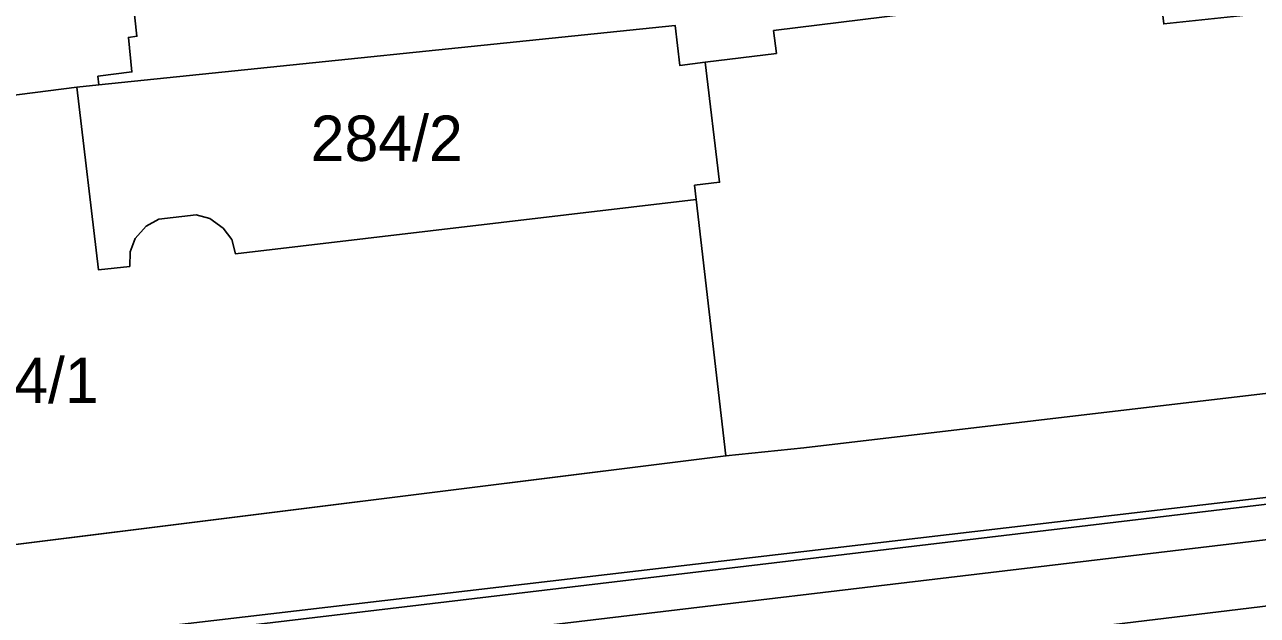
# Model space of a CAD drawing. Extents: x -263423 to -261326, y -1240067 to -1237864.
# Drawn here: x -263234.3 to -263180.1, y -1239094.9 to -1239068.9 of the extents above; entities that cross this region are included whole.
import ezdxf

# ---------------------------------------------------------------- set-up
doc = ezdxf.new("R2010")
doc.units = 0
for name, color, linetype in [('body_kn', 7, 'Continuous'), ('kladpar_druhypozemkov', 7, 'Continuous'), ('kladpar_hranice', 7, 'Continuous'), ('kladpar_parcelnecisla', 7, 'Continuous'), ('kladpar_plochy', 7, 'Continuous'), ('tarchy_linie', 7, 'Continuous'), ('zappar_hrandruhpozemk', 7, 'Continuous')]:
    doc.layers.add(name, color=color, linetype=linetype)

msp = doc.modelspace()

# ---------------------------------------------------------------- linework, layer by layer
at = {"layer": 'body_kn'}
for p, q in [((-263205.7, -1239068.95), (-263205.7, -1239068.95)), ((-263229.76, -1239069.48), (-263229.76, -1239069.48)), ((-263229.38, -1239069.43), (-263229.38, -1239069.43)), ((-263229.38, -1239069.43), (-263229.38, -1239069.43)), ((-263201.36, -1239069.18), (-263201.36, -1239069.18)), ((-263205.49, -1239070.71), (-263205.49, -1239070.71)), ((-263204.37, -1239070.57), (-263204.37, -1239070.57)), ((-263201.24, -1239070.18), (-263201.24, -1239070.18)), ((-263231.1, -1239071.19), (-263231.1, -1239071.19)), ((-263229.6, -1239071), (-263229.6, -1239071)), ((-263232.03, -1239071.67), (-263232.03, -1239071.67)), ((-263231.06, -1239071.57), (-263231.06, -1239071.57)), ((-263204.84, -1239075.99), (-263204.84, -1239075.99)), ((-263203.74, -1239075.86), (-263203.74, -1239075.86)), ((-263204.77, -1239076.61), (-263204.77, -1239076.61)), ((-263228.42, -1239077.48), (-263228.42, -1239077.48)), ((-263226.78, -1239077.29), (-263226.78, -1239077.29)), ((-263226.18, -1239077.46), (-263226.18, -1239077.46)), ((-263228.97, -1239077.79), (-263228.97, -1239077.79)), ((-263225.58, -1239077.88), (-263225.58, -1239077.88)), ((-263229.46, -1239078.34), (-263229.46, -1239078.34)), ((-263225.21, -1239078.38), (-263225.21, -1239078.38)), ((-263229.68, -1239078.92), (-263229.68, -1239078.92)), ((-263225.04, -1239079.01), (-263225.04, -1239079.01)), ((-263231.07, -1239079.72), (-263231.07, -1239079.72)), ((-263231.07, -1239079.72), (-263231.07, -1239079.72)), ((-263229.7, -1239079.56), (-263229.7, -1239079.56)), ((-263203.46, -1239087.91), (-263203.46, -1239087.91)), ((-263200.03, -1239087.55), (-263200.03, -1239087.55))]:
    msp.add_line(p, q, dxfattribs=at)
at = {"layer": 'kladpar_druhypozemkov'}
for p, q in [((-263217.54, -1239073.41), (-263217.54, -1239073.41)), ((-263233.89, -1239083.67), (-263233.89, -1239083.67))]:
    msp.add_line(p, q, dxfattribs=at)
at = {"layer": 'kladpar_hranice'}
for points in [[(-263243.97, -1239073.2), (-263244.62, -1239065.88), (-263244.87, -1239065.88), (-263246.07, -1239054.49), (-263231.44, -1239052.59), (-263230.91, -1239057.59), (-263230.68, -1239057.57), (-263229.38, -1239069.43), (-263229.76, -1239069.48), (-263229.6, -1239071), (-263231.1, -1239071.19), (-263231.06, -1239071.57), (-263232.03, -1239071.67), (-263243.97, -1239073.2)], [(-263229.38, -1239069.43), (-263230.68, -1239057.57)], [(-263179.84, -1239085.17), (-263200.03, -1239087.55), (-263203.46, -1239087.91), (-263204.77, -1239076.61), (-263204.84, -1239075.99), (-263203.74, -1239075.86), (-263204.37, -1239070.57), (-263201.24, -1239070.18), (-263201.36, -1239069.18), (-263194.57, -1239068.34), (-263190.47, -1239067.92), (-263184.39, -1239067.21), (-263184.19, -1239068.88), (-263178.06, -1239068.23)], [(-263194.57, -1239068.34), (-263201.36, -1239069.18), (-263201.24, -1239070.18), (-263204.37, -1239070.57), (-263205.49, -1239070.71), (-263205.7, -1239068.95), (-263231.06, -1239071.57), (-263231.1, -1239071.19), (-263229.6, -1239071), (-263229.76, -1239069.48), (-263229.38, -1239069.43)], [(-263231.07, -1239079.72), (-263232.03, -1239071.67), (-263231.06, -1239071.57), (-263205.7, -1239068.95), (-263205.49, -1239070.71), (-263204.37, -1239070.57), (-263203.74, -1239075.86), (-263204.84, -1239075.99), (-263204.77, -1239076.61), (-263225.04, -1239079.01), (-263225.21, -1239078.38), (-263225.58, -1239077.88), (-263226.18, -1239077.46), (-263226.78, -1239077.29), (-263228.42, -1239077.48), (-263228.97, -1239077.79), (-263229.46, -1239078.34), (-263229.68, -1239078.92), (-263229.7, -1239079.56), (-263231.07, -1239079.72)], [(-263242.12, -1239092.73), (-263243.97, -1239073.2), (-263232.03, -1239071.67), (-263231.07, -1239079.72), (-263229.7, -1239079.56), (-263229.68, -1239078.92), (-263229.46, -1239078.34), (-263228.97, -1239077.79), (-263228.42, -1239077.48), (-263226.78, -1239077.29), (-263226.18, -1239077.46), (-263225.58, -1239077.88), (-263225.21, -1239078.38), (-263225.04, -1239079.01), (-263204.77, -1239076.61), (-263203.46, -1239087.91), (-263242.12, -1239092.73)], [(-263241.7, -1239096.1), (-263242.12, -1239092.73), (-263203.46, -1239087.91), (-263200.03, -1239087.55), (-263179.84, -1239085.17), (-263137.44, -1239080.5)]]:
    msp.add_lwpolyline(points, dxfattribs=at)
at = {"layer": 'kladpar_plochy'}
for p, q in [((-263200.03, -1239087.55), (-263179.84, -1239085.17)), ((-263242.12, -1239092.73), (-263203.46, -1239087.91)), ((-263203.46, -1239087.91), (-263200.03, -1239087.55))]:
    msp.add_line(p, q, dxfattribs=at)
for points in [[(-263243.97, -1239073.2), (-263244.62, -1239065.88), (-263244.87, -1239065.88), (-263246.07, -1239054.49), (-263231.44, -1239052.59), (-263230.91, -1239057.59), (-263230.68, -1239057.57), (-263229.38, -1239069.43), (-263229.76, -1239069.48), (-263229.6, -1239071), (-263231.1, -1239071.19), (-263231.06, -1239071.57), (-263232.03, -1239071.67)], [(-263231.07, -1239079.72), (-263232.03, -1239071.67), (-263231.06, -1239071.57), (-263205.7, -1239068.95), (-263205.49, -1239070.71), (-263204.37, -1239070.57), (-263203.74, -1239075.86), (-263204.84, -1239075.99), (-263204.77, -1239076.61), (-263225.04, -1239079.01), (-263225.21, -1239078.38), (-263225.58, -1239077.88), (-263226.18, -1239077.46), (-263226.78, -1239077.29), (-263228.42, -1239077.48), (-263228.97, -1239077.79), (-263229.46, -1239078.34), (-263229.68, -1239078.92), (-263229.7, -1239079.56)], [(-263242.12, -1239092.73), (-263243.97, -1239073.2), (-263232.03, -1239071.67), (-263231.07, -1239079.72), (-263229.7, -1239079.56), (-263229.68, -1239078.92), (-263229.46, -1239078.34), (-263228.97, -1239077.79), (-263228.42, -1239077.48), (-263226.78, -1239077.29), (-263226.18, -1239077.46), (-263225.58, -1239077.88), (-263225.21, -1239078.38), (-263225.04, -1239079.01), (-263204.77, -1239076.61), (-263203.46, -1239087.91)]]:
    msp.add_lwpolyline(points, close=True, dxfattribs=at)
for points in [[(-263194.57, -1239068.34), (-263201.36, -1239069.18), (-263201.24, -1239070.18), (-263204.37, -1239070.57), (-263205.49, -1239070.71), (-263205.7, -1239068.95), (-263231.06, -1239071.57), (-263231.1, -1239071.19), (-263229.6, -1239071), (-263229.76, -1239069.48), (-263229.38, -1239069.43), (-263230.68, -1239057.57)], [(-263179.84, -1239085.17), (-263200.03, -1239087.55), (-263203.46, -1239087.91), (-263204.77, -1239076.61), (-263204.84, -1239075.99), (-263203.74, -1239075.86), (-263204.37, -1239070.57), (-263201.24, -1239070.18), (-263201.36, -1239069.18), (-263194.57, -1239068.34), (-263190.47, -1239067.92), (-263184.39, -1239067.21), (-263184.19, -1239068.88), (-263178.06, -1239068.23)]]:
    msp.add_lwpolyline(points, dxfattribs=at)
at = {"layer": 'tarchy_linie'}
for points in [[(-263241.54, -1239097.4), (-263159.92, -1239087.69), (-263103.84, -1239081.92), (-263096.01, -1239079.43), (-263074.02, -1239073.48), (-263073.4, -1239074.91), (-263072.7, -1239076.5), (-263072, -1239078.12), (-263098.59, -1239086.13), (-263098.74, -1239108.93)], [(-263073.4, -1239074.91), (-263095.6, -1239080.93), (-263103.37, -1239083.4), (-263159.76, -1239089.23), (-263241.36, -1239098.94)], [(-263072.7, -1239076.5), (-263100.23, -1239084.8), (-263150.26, -1239090.96), (-263200.33, -1239097.02), (-263240.99, -1239102.06)]]:
    msp.add_lwpolyline(points, dxfattribs=at)
at = {"layer": 'zappar_hrandruhpozemk'}
msp.add_line((-263173.52, -1239089.02), (-263239.67, -1239096.75), dxfattribs=at)

# ---------------------------------------------------------------- texts
at = {"layer": 'kladpar_parcelnecisla'}
for s, p in [('284/2', (-263221.734, -1239074.92)), ('284/1', (-263237.758, -1239085.58))]:
    msp.add_text(s, height=2, dxfattribs=at).set_placement(p)

doc.saveas('drawing.dxf')
